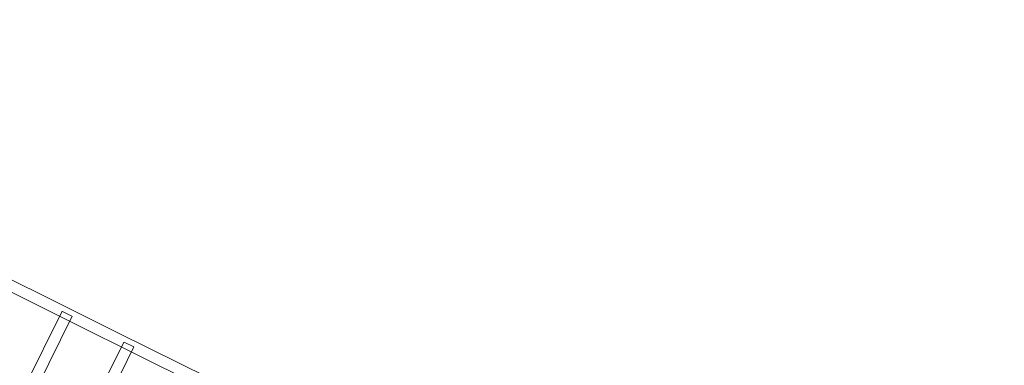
# Model space of a CAD drawing. Header units: millimetres. Extents: x -188930 to 271134, y -158090 to 283816.
# Tile 583 of 610: x 45984 to 47392, y 78641 to 79135. Entities that reach past the tile are written whole.
import ezdxf

# ---------------------------------------------------------------- set-up
doc = ezdxf.new("R2010")
doc.units = ezdxf.units.MM
doc.linetypes.add('AA_PRZERYWANA', pattern=[4, 3, -1])
doc.layers.add('A-DETL-1', color=5, linetype='AA_PRZERYWANA', lineweight=25)
doc.layers.add('I-FURN', color=30, linetype='Continuous', lineweight=9)

# ---------------------------------------------------------------- blocks, each defined once
blk = doc.blocks.new('LARSLAJ_hamak - LARSLAJ_hamak-V31-PZT-dwg')
at = {"layer": 'I-FURN'}
for p, q in [((-2135.7, 448.5), (-2135.7, -451.5)), ((-2119.7, -451.5), (-2119.7, 448.5)), ((-2037.1, 448.5), (-2037.1, -451.5)), ((-2021.1, -451.5), (-2021.1, 448.5)), ((-2120.1, -451.5), (-2135.3, -451.5)), ((-2120.1, -451.5), (-2135.3, -451.5)), ((-2021.6, -451.5), (-2036.5, -451.5)), ((-2021.6, -451.5), (-2036.5, -451.5))]:
    blk.add_line(p, q, dxfattribs=at)
at = {"layer": 'I-FURN', "flags": 128}
for points in [[(-930.8, -443.5), (-1018, -443.5), (-1106.7, -443.5), (-1196.8, -443.5), (-1288.2, -443.5), (-1380.7, -443.5), (-1474.1, -443.5), (-1568.4, -443.5), (-1663.3, -443.5), (-1758.7, -443.5), (-1854.5, -443.5), (-1950.4, -443.5), (-2046.5, -443.5), (-2142.4, -443.5), (-2238, -443.5), (-2333.3, -443.5), (-2428, -443.5), (-2521.9, -443.5), (-2615, -443.5), (-2707.1, -443.5), (-2798, -443.5), (-2887.7, -443.5), (-2975.8, -443.5), (-3030.8, -443.5)], [(-3030.8, -459.5), (-2943.6, -459.5), (-2854.9, -459.5), (-2764.8, -459.5), (-2673.4, -459.5), (-2581, -459.5), (-2487.5, -459.5), (-2393.3, -459.5), (-2298.4, -459.5), (-2202.9, -459.5), (-2107.2, -459.5), (-2011.2, -459.5), (-1915.2, -459.5), (-1819.3, -459.5), (-1723.6, -459.5), (-1628.4, -459.5), (-1533.7, -459.5), (-1439.7, -459.5), (-1346.6, -459.5), (-1254.5, -459.5), (-1163.6, -459.5), (-1074, -459.5), (-985.8, -459.5), (-930.8, -459.5)]]:
    blk.add_lwpolyline(points, dxfattribs=at)

msp = doc.modelspace()

# ---------------------------------------------------------------- linework, layer by layer
at = {"layer": 'A-DETL-1'}
msp.add_arc((41477.3, 67739.7), 13801.5, 353.4957, 77.18286, dxfattribs=at)

# ---------------------------------------------------------------- block references
at = {"layer": 'I-FURN', "rotation": 153.5634422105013}
msp.add_blockref('LARSLAJ_hamak - LARSLAJ_hamak-V31-PZT-dwg', (44034.4, 79213.6), dxfattribs=at)

doc.saveas('drawing.dxf')
